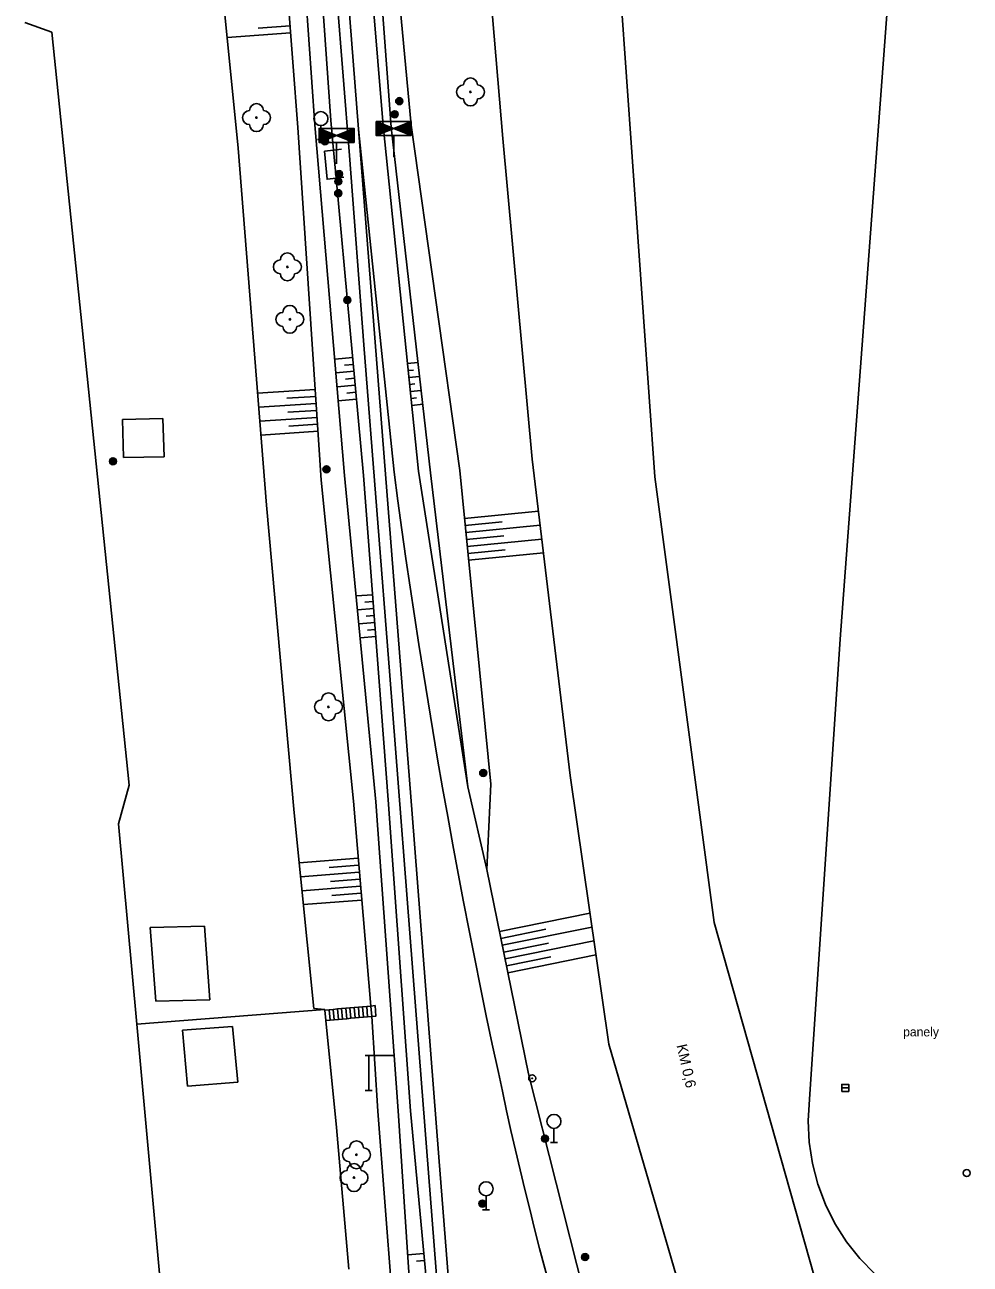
# Model space of a CAD drawing. Extents: x -539244 to -537359, y -1183785 to -1181851.
# Drawn here: x -537696.7 to -537629.1, y -1182688.3 to -1182599.7 of the extents above; entities that cross this region are included whole.
import ezdxf

# ---------------------------------------------------------------- set-up
doc = ezdxf.new("R2010")
doc.units = 0
for name, color, linetype in [('Vrstva 10', 7, 'Continuous'), ('Vrstva 11', 7, 'Continuous'), ('Vrstva 12', 7, 'Continuous'), ('Vrstva 13', 7, 'Continuous'), ('Vrstva 14', 7, 'Continuous'), ('Vrstva 15', 7, 'Continuous'), ('Vrstva 22', 7, 'Continuous'), ('Vrstva 25', 7, 'Continuous'), ('Vrstva 27', 7, 'Continuous'), ('Vrstva 28', 7, 'Continuous'), ('Vrstva 40', 7, 'Continuous'), ('Vrstva 41', 7, 'Continuous'), ('Vrstva 5', 7, 'Continuous'), ('Vrstva 7', 7, 'Continuous')]:
    doc.layers.add(name, color=color, linetype=linetype)

msp = doc.modelspace()

# ---------------------------------------------------------------- linework, layer by layer
at = {"layer": 'Vrstva 10'}
msp.add_lwpolyline([(-537674.028, -1182608.619), (-537674.601, -1182608.686), (-537675.24, -1182608.76), (-537675.062, -1182610.759), (-537674.417, -1182610.678), (-537673.862, -1182610.609)], dxfattribs=at)
at = {"layer": 'Vrstva 11'}
for p, q in [((-537638.37, -1182643.65), (-537630.28, -1182535.02)), ((-537638.37, -1182643.65), (-537640.58, -1182676.55)), ((-537674.921, -1182670.144), (-537674.855, -1182670.889)), ((-537674.622, -1182670.117), (-537674.556, -1182670.863)), ((-537674.324, -1182670.091), (-537674.257, -1182670.837)), ((-537674.025, -1182670.064), (-537673.959, -1182670.81)), ((-537673.726, -1182670.038), (-537673.66, -1182670.784)), ((-537673.427, -1182670.011), (-537673.361, -1182670.757)), ((-537673.128, -1182669.985), (-537673.062, -1182670.731)), ((-537672.829, -1182669.958), (-537672.763, -1182670.704)), ((-537672.531, -1182669.932), (-537672.464, -1182670.678)), ((-537672.232, -1182669.905), (-537672.166, -1182670.651)), ((-537671.933, -1182669.879), (-537671.867, -1182670.625))]:
    msp.add_line(p, q, dxfattribs=at)
for points in [[(-537675.22, -1182670.17), (-537674.921, -1182670.144), (-537674.622, -1182670.117), (-537674.324, -1182670.091), (-537674.025, -1182670.064), (-537673.726, -1182670.038), (-537673.427, -1182670.011), (-537673.128, -1182669.985), (-537672.829, -1182669.958), (-537672.531, -1182669.932), (-537672.232, -1182669.905), (-537671.933, -1182669.879), (-537671.634, -1182669.852), (-537671.568, -1182670.598), (-537671.867, -1182670.625), (-537672.166, -1182670.651), (-537672.464, -1182670.678), (-537672.763, -1182670.704), (-537673.062, -1182670.731), (-537673.361, -1182670.757), (-537673.66, -1182670.784), (-537673.959, -1182670.81), (-537674.257, -1182670.837), (-537674.556, -1182670.863), (-537674.855, -1182670.889), (-537675.143, -1182670.915)], [(-537640.58, -1182676.55), (-537640.668, -1182678.084), (-537640.597, -1182679.62), (-537640.366, -1182681.139), (-537639.978, -1182682.627), (-537639.439, -1182684.066), (-537638.752, -1182685.441), (-537637.927, -1182686.738), (-537636.971, -1182687.941), (-537635.895, -1182689.039), (-537634.711, -1182690.019), (-537633.432, -1182690.871), (-537632.071, -1182691.586), (-537630.643, -1182692.155), (-537629.99, -1182692.36)]]:
    msp.add_lwpolyline(points, dxfattribs=at)
at = {"layer": 'Vrstva 12'}
for p, q in [((-537673.46, -1182609.07), (-537674.43, -1182596.79)), ((-537675.508, -1182606.927), (-537675.508, -1182607.927)), ((-537675.758, -1182607.927), (-537675.258, -1182607.927)), ((-537674.39, -1182608.127), (-537674.39, -1182609.652)), ((-537670.304, -1182607.641), (-537670.304, -1182609.166)), ((-537672.43, -1182622.61), (-537673.46, -1182609.07)), ((-537670.58, -1182646.25), (-537672.43, -1182622.61)), ((-537668.74, -1182669.88), (-537670.58, -1182646.25)), ((-537666.92, -1182693.19), (-537668.74, -1182669.88)), ((-537672.335, -1182673.427), (-537670.335, -1182673.427)), ((-537672.086, -1182673.427), (-537672.086, -1182675.927)), ((-537672.336, -1182675.927), (-537671.836, -1182675.927)), ((-537658.841, -1182678.628), (-537658.841, -1182679.627)), ((-537659.09, -1182679.627), (-537658.592, -1182679.627)), ((-537663.697, -1182683.444), (-537663.697, -1182684.443)), ((-537663.946, -1182684.443), (-537663.448, -1182684.443))]:
    msp.add_line(p, q, dxfattribs=at)
for points in [[(-537671.554, -1182607.641), (-537669.054, -1182607.641), (-537669.054, -1182606.641), (-537671.554, -1182606.641)], [(-537671.554, -1182606.641), (-537671.554, -1182607.641), (-537670.304, -1182607.141)], [(-537669.054, -1182606.641), (-537670.304, -1182607.141), (-537669.054, -1182607.641)], [(-537675.64, -1182608.127), (-537673.14, -1182608.127), (-537673.14, -1182607.127), (-537675.64, -1182607.127)], [(-537675.64, -1182607.127), (-537675.64, -1182608.127), (-537674.39, -1182607.627)], [(-537675.59, -1182607.201), (-537675.59, -1182608.053), (-537674.525, -1182607.627)], [(-537675.54, -1182607.275), (-537675.54, -1182607.979), (-537674.659, -1182607.627)], [(-537675.49, -1182607.349), (-537675.49, -1182607.905), (-537674.794, -1182607.627)], [(-537675.44, -1182607.422), (-537675.44, -1182607.832), (-537674.929, -1182607.627)], [(-537675.39, -1182607.496), (-537675.39, -1182607.758), (-537675.063, -1182607.627)], [(-537673.14, -1182607.127), (-537674.39, -1182607.627), (-537673.14, -1182608.127)], [(-537673.19, -1182607.201), (-537674.255, -1182607.627), (-537673.19, -1182608.053)], [(-537673.24, -1182607.275), (-537674.121, -1182607.627), (-537673.24, -1182607.979)], [(-537673.29, -1182607.349), (-537673.986, -1182607.627), (-537673.29, -1182607.905)], [(-537673.34, -1182607.422), (-537673.851, -1182607.627), (-537673.34, -1182607.832)], [(-537673.39, -1182607.496), (-537673.717, -1182607.627), (-537673.39, -1182607.758)], [(-537671.504, -1182606.715), (-537671.504, -1182607.567), (-537670.439, -1182607.141)], [(-537671.454, -1182606.789), (-537671.454, -1182607.493), (-537670.573, -1182607.141)], [(-537671.404, -1182606.863), (-537671.404, -1182607.419), (-537670.708, -1182607.141)], [(-537671.354, -1182606.936), (-537671.354, -1182607.346), (-537670.843, -1182607.141)], [(-537671.304, -1182607.01), (-537671.304, -1182607.272), (-537670.977, -1182607.141)], [(-537671.254, -1182607.084), (-537671.254, -1182607.198), (-537671.112, -1182607.141)], [(-537669.104, -1182606.715), (-537670.169, -1182607.141), (-537669.104, -1182607.567)], [(-537669.154, -1182606.789), (-537670.035, -1182607.141), (-537669.154, -1182607.493)], [(-537669.204, -1182606.863), (-537669.9, -1182607.141), (-537669.204, -1182607.419)], [(-537669.254, -1182606.936), (-537669.765, -1182607.141), (-537669.254, -1182607.346)], [(-537669.304, -1182607.01), (-537669.631, -1182607.141), (-537669.304, -1182607.272)], [(-537669.354, -1182607.084), (-537669.496, -1182607.141), (-537669.354, -1182607.198)], [(-537675.34, -1182607.57), (-537675.34, -1182607.684), (-537675.198, -1182607.627)], [(-537673.44, -1182607.57), (-537673.582, -1182607.627), (-537673.44, -1182607.684)]]:
    msp.add_lwpolyline(points, close=True, dxfattribs=at)
for centre, radius in [((-537675.508, -1182606.427), 0.5), ((-537660.4, -1182675.049), 0.25), ((-537660.4, -1182675.049), 0.03), ((-537658.841, -1182678.128), 0.5), ((-537663.697, -1182682.944), 0.5)]:
    msp.add_circle(centre, radius, dxfattribs=at)
at = {"layer": 'Vrstva 13'}
for p, q in [((-537675.228, -1182576.108), (-537672.814, -1182607.179)), ((-537670.891, -1182631.86), (-537672.814, -1182607.179)), ((-537672.814, -1182607.179), (-537670.276, -1182631.709)), ((-537668.977, -1182656.139), (-537670.891, -1182631.86)), ((-537667.068, -1182680.693), (-537664.002, -1182719.792))]:
    msp.add_line(p, q, dxfattribs=at)
for points in [[(-537670.276, -1182631.709), (-537670, -1182633.766), (-537669.716, -1182635.822), (-537669.424, -1182637.877), (-537669.125, -1182639.931)], [(-537669.125, -1182639.931), (-537668.817, -1182641.984), (-537668.501, -1182644.035), (-537668.177, -1182646.086), (-537667.846, -1182648.135), (-537667.506, -1182650.182)], [(-537667.506, -1182650.182), (-537667.159, -1182652.229), (-537666.804, -1182654.274), (-537666.441, -1182656.317), (-537666.07, -1182658.36), (-537665.691, -1182660.4)], [(-537667.068, -1182680.693), (-537668.977, -1182656.139)], [(-537665.691, -1182660.4), (-537665.305, -1182662.44), (-537664.91, -1182664.477), (-537664.508, -1182666.514), (-537664.097, -1182668.548), (-537663.679, -1182670.581)], [(-537663.679, -1182670.581), (-537663.254, -1182672.613), (-537662.82, -1182674.643), (-537662.534, -1182675.959)], [(-537662.534, -1182675.959), (-537662.229, -1182677.373), (-537661.915, -1182678.785), (-537661.593, -1182680.196), (-537661.263, -1182681.604), (-537660.925, -1182683.011), (-537660.58, -1182684.416)], [(-537660.58, -1182684.416), (-537660.227, -1182685.819), (-537659.866, -1182687.22), (-537659.497, -1182688.619), (-537659.121, -1182690.016), (-537658.737, -1182691.411), (-537658.345, -1182692.804), (-537657.945, -1182694.195)]]:
    msp.add_lwpolyline(points, dxfattribs=at)
at = {"layer": 'Vrstva 14'}
for p, q in [((-537672.836, -1182575.542), (-537670.476, -1182607.041)), ((-537672.04, -1182575.155), (-537669.054, -1182606.884)), ((-537674.798, -1182606.549), (-537676.964, -1182576.134)), ((-537671.05, -1182606.907), (-537673.624, -1182575.878)), ((-537679.446, -1182576.979), (-537677.162, -1182607.055)), ((-537676.95, -1182592.377), (-537675.936, -1182606.869)), ((-537677.162, -1182607.055), (-537675.482, -1182632.269)), ((-537675.936, -1182606.869), (-537673.81, -1182631.942)), ((-537668.531, -1182631.64), (-537671.05, -1182606.907)), ((-537670.476, -1182607.041), (-537667.673, -1182631.749)), ((-537669.054, -1182606.884), (-537665.581, -1182631.59)), ((-537675.482, -1182632.269), (-537673.166, -1182655.222)), ((-537673.81, -1182631.942), (-537671.59, -1182655.287)), ((-537670.69, -1182655.139), (-537672.452, -1182631.938)), ((-537664.992, -1182654.214), (-537668.531, -1182631.64)), ((-537667.673, -1182631.749), (-537664.992, -1182654.214)), ((-537665.581, -1182631.59), (-537663.365, -1182654.012)), ((-537663.634, -1182660.121), (-537664.992, -1182654.214)), ((-537663.365, -1182654.012), (-537663.634, -1182660.121)), ((-537673.166, -1182655.222), (-537671.933, -1182669.879)), ((-537671.59, -1182655.287), (-537669.985, -1182677.373)), ((-537669.107, -1182677.372), (-537670.69, -1182655.139)), ((-537660.669, -1182674.736), (-537663.634, -1182660.121)), ((-537671.867, -1182670.625), (-537671.43, -1182677.39)), ((-537654.342, -1182699.666), (-537660.669, -1182674.736)), ((-537671.43, -1182677.39), (-537669.383, -1182704.245)), ((-537669.985, -1182677.373), (-537668.182, -1182704.315)), ((-537666.613, -1182703.875), (-537669.107, -1182677.372))]:
    msp.add_line(p, q, dxfattribs=at)
msp.add_lwpolyline([(-537672.452, -1182631.938), (-537674.417, -1182610.678), (-537674.601, -1182608.686), (-537674.798, -1182606.549)], dxfattribs=at)
at = {"layer": 'Vrstva 15'}
for p, q in [((-537677.676, -1182600.292), (-537682.206, -1182600.636)), ((-537677.714, -1182599.793), (-537679.986, -1182599.966)), ((-537673.232, -1182623.5), (-537674.516, -1182623.619)), ((-537673.186, -1182623.998), (-537673.83, -1182624.057)), ((-537669.314, -1182623.946), (-537668.568, -1182623.869)), ((-537669.264, -1182624.443), (-537668.888, -1182624.405)), ((-537673.14, -1182624.496), (-537674.432, -1182624.615)), ((-537673.094, -1182624.993), (-537673.742, -1182625.053)), ((-537669.214, -1182624.94), (-537668.454, -1182624.863)), ((-537675.914, -1182625.79), (-537680.032, -1182626.065)), ((-537673.048, -1182625.491), (-537674.348, -1182625.611)), ((-537673.002, -1182625.989), (-537673.654, -1182626.049)), ((-537669.162, -1182625.438), (-537668.78, -1182625.399)), ((-537669.112, -1182625.935), (-537668.342, -1182625.857)), ((-537675.848, -1182626.788), (-537679.954, -1182627.062)), ((-537675.88, -1182626.289), (-537677.938, -1182626.426)), ((-537672.956, -1182626.487), (-537674.264, -1182626.608)), ((-537669.062, -1182626.433), (-537668.674, -1182626.393)), ((-537669.01, -1182626.93), (-537668.23, -1182626.851)), ((-537675.782, -1182627.786), (-537679.876, -1182628.059)), ((-537675.814, -1182627.287), (-537677.864, -1182627.424)), ((-537675.714, -1182628.784), (-537679.796, -1182629.056)), ((-537675.748, -1182628.285), (-537677.792, -1182628.421)), ((-537665.242, -1182635.025), (-537659.948, -1182634.502)), ((-537665.192, -1182635.522), (-537662.542, -1182635.26)), ((-537665.144, -1182636.02), (-537659.83, -1182635.495)), ((-537665.094, -1182636.517), (-537662.432, -1182636.254)), ((-537665.046, -1182637.015), (-537659.712, -1182636.488)), ((-537664.996, -1182637.512), (-537662.324, -1182637.248)), ((-537664.946, -1182638.01), (-537659.594, -1182637.481)), ((-537671.804, -1182640.468), (-537672.992, -1182640.558)), ((-537671.766, -1182640.966), (-537672.356, -1182641.011)), ((-537671.728, -1182641.465), (-537672.896, -1182641.553)), ((-537671.69, -1182641.963), (-537672.27, -1182642.007)), ((-537671.652, -1182642.462), (-537672.802, -1182642.549)), ((-537671.616, -1182642.96), (-537672.184, -1182643.004)), ((-537671.578, -1182643.459), (-537672.708, -1182643.545)), ((-537672.846, -1182659.315), (-537677.054, -1182659.644)), ((-537672.808, -1182659.813), (-537674.906, -1182659.978)), ((-537672.768, -1182660.312), (-537676.956, -1182660.64)), ((-537672.69, -1182661.309), (-537676.856, -1182661.635)), ((-537672.73, -1182660.81), (-537674.818, -1182660.974)), ((-537672.612, -1182662.306), (-537676.758, -1182662.63)), ((-537672.65, -1182661.807), (-537674.728, -1182661.97)), ((-537662.734, -1182664.556), (-537656.268, -1182663.245)), ((-537662.536, -1182665.536), (-537656.126, -1182664.236)), ((-537662.634, -1182665.046), (-537659.416, -1182664.393)), ((-537662.436, -1182666.026), (-537659.244, -1182665.379)), ((-537662.336, -1182666.516), (-537655.982, -1182665.227)), ((-537662.238, -1182667.006), (-537659.074, -1182666.365)), ((-537662.138, -1182667.496), (-537655.838, -1182666.219)), ((-537668.148, -1182687.567), (-537669.296, -1182687.675)), ((-537668.102, -1182688.065), (-537668.682, -1182688.12))]:
    msp.add_line(p, q, dxfattribs=at)
at = {"layer": 'Vrstva 22'}
for centre in [(-537664.812, -1182604.52), (-537680.116, -1182606.354), (-537677.904, -1182617.026), (-537677.726, -1182620.779), (-537674.965, -1182648.487), (-537672.963, -1182680.518), (-537673.14, -1182682.15)]:
    msp.add_circle(centre, 0.05, dxfattribs=at)
for centre, start, end in [((-537665.312, -1182604.52), 90, 270), ((-537664.812, -1182604.02), 0, 180), ((-537664.312, -1182604.52), 270, 90), ((-537680.116, -1182605.854), 0, 180), ((-537664.812, -1182605.02), 180, 0), ((-537680.616, -1182606.354), 90, 270), ((-537679.616, -1182606.354), 270, 90), ((-537680.116, -1182606.854), 180, 0), ((-537677.904, -1182616.526), 0, 180), ((-537678.404, -1182617.026), 90, 270), ((-537677.404, -1182617.026), 270, 90), ((-537677.904, -1182617.526), 180, 0), ((-537677.726, -1182620.279), 0, 180), ((-537678.226, -1182620.779), 90, 270), ((-537677.226, -1182620.779), 270, 90), ((-537677.726, -1182621.279), 180, 0), ((-537675.465, -1182648.487), 90, 270), ((-537674.965, -1182647.987), 0, 180), ((-537674.465, -1182648.487), 270, 90), ((-537674.965, -1182648.987), 180, 0), ((-537673.463, -1182680.518), 90, 270), ((-537672.963, -1182680.018), 0, 180), ((-537672.463, -1182680.518), 270, 90), ((-537672.963, -1182681.018), 180, 0), ((-537673.64, -1182682.15), 90, 270), ((-537673.14, -1182681.65), 0, 180), ((-537672.64, -1182682.15), 270, 90), ((-537673.14, -1182682.65), 180, 0)]:
    msp.add_arc(centre, 0.5, start, end, dxfattribs=at)
at = {"layer": 'Vrstva 25'}
for centre, radius in [((-537669.908, -1182605.176), 0.25), ((-537669.908, -1182605.176), 0.2), ((-537669.908, -1182605.176), 0.15), ((-537669.908, -1182605.176), 0.1), ((-537669.908, -1182605.176), 0.05), ((-537670.23, -1182606.114), 0.25), ((-537670.23, -1182606.114), 0.2), ((-537670.23, -1182606.114), 0.15), ((-537670.23, -1182606.114), 0.1), ((-537670.23, -1182606.114), 0.05), ((-537675.224, -1182608.045), 0.25), ((-537675.224, -1182608.045), 0.2), ((-537675.224, -1182608.045), 0.15), ((-537675.224, -1182608.045), 0.1), ((-537675.224, -1182608.045), 0.05), ((-537674.208, -1182610.387), 0.25), ((-537674.208, -1182610.387), 0.2), ((-537674.26, -1182610.914), 0.25), ((-537674.26, -1182610.914), 0.2), ((-537674.26, -1182610.914), 0.15), ((-537674.26, -1182610.914), 0.1), ((-537674.208, -1182610.387), 0.15), ((-537674.26, -1182610.914), 0.05), ((-537674.208, -1182610.387), 0.1), ((-537674.208, -1182610.387), 0.05), ((-537674.27, -1182611.76), 0.25), ((-537674.27, -1182611.76), 0.2), ((-537674.27, -1182611.76), 0.15), ((-537674.27, -1182611.76), 0.1), ((-537674.27, -1182611.76), 0.05), ((-537673.618, -1182619.401), 0.25), ((-537673.618, -1182619.401), 0.2), ((-537673.618, -1182619.401), 0.15), ((-537673.618, -1182619.401), 0.1), ((-537673.618, -1182619.401), 0.05), ((-537690.38, -1182630.93), 0.25), ((-537690.38, -1182630.93), 0.2), ((-537690.38, -1182630.93), 0.15), ((-537690.38, -1182630.93), 0.1), ((-537690.38, -1182630.93), 0.05), ((-537675.108, -1182631.497), 0.25), ((-537675.108, -1182631.497), 0.2), ((-537675.108, -1182631.497), 0.15), ((-537675.108, -1182631.497), 0.1), ((-537675.108, -1182631.497), 0.05), ((-537663.902, -1182653.21), 0.25), ((-537663.902, -1182653.21), 0.2), ((-537663.902, -1182653.21), 0.15), ((-537663.902, -1182653.21), 0.1), ((-537663.902, -1182653.21), 0.05), ((-537659.476, -1182679.364), 0.25), ((-537659.476, -1182679.364), 0.2), ((-537659.476, -1182679.364), 0.15), ((-537659.476, -1182679.364), 0.1), ((-537659.476, -1182679.364), 0.05), ((-537663.962, -1182684.009), 0.25), ((-537663.962, -1182684.009), 0.2), ((-537663.962, -1182684.009), 0.15), ((-537663.962, -1182684.009), 0.1), ((-537663.962, -1182684.009), 0.05), ((-537656.615, -1182687.831), 0.25), ((-537656.615, -1182687.831), 0.2), ((-537656.615, -1182687.831), 0.15), ((-537656.615, -1182687.831), 0.1), ((-537656.615, -1182687.831), 0.05)]:
    msp.add_circle(centre, radius, dxfattribs=at)
at = {"layer": 'Vrstva 27'}
msp.add_line((-537638.27, -1182675.73), (-537637.77, -1182675.73), dxfattribs=at)
msp.add_lwpolyline([(-537638.27, -1182675.98), (-537637.77, -1182675.98), (-537637.77, -1182675.48), (-537638.27, -1182675.48)], close=True, dxfattribs=at)
at = {"layer": 'Vrstva 28'}
msp.add_circle((-537629.33, -1182681.82), 0.25, dxfattribs=at)
at = {"layer": 'Vrstva 5'}
for p, q in [((-537689.7, -1182627.93), (-537686.8, -1182627.88)), ((-537689.62, -1182630.66), (-537689.7, -1182627.93)), ((-537686.8, -1182627.88), (-537686.72, -1182630.61)), ((-537686.72, -1182630.61), (-537689.62, -1182630.66)), ((-537683.83, -1182664.16), (-537687.71, -1182664.26)), ((-537687.71, -1182664.26), (-537687.32, -1182669.54)), ((-537683.44, -1182669.44), (-537683.83, -1182664.16)), ((-537687.32, -1182669.54), (-537683.44, -1182669.44)), ((-537685.407, -1182671.618), (-537681.833, -1182671.339)), ((-537681.447, -1182675.322), (-537681.833, -1182671.339)), ((-537685.048, -1182675.603), (-537685.407, -1182671.618)), ((-537681.447, -1182675.322), (-537685.048, -1182675.603))]:
    msp.add_line(p, q, dxfattribs=at)
at = {"layer": 'Vrstva 7'}
for p, q in [((-537665.202, -1182575.685), (-537662.508, -1182607.848)), ((-537651.63, -1182632.05), (-537655.03, -1182584.09)), ((-537694.75, -1182600.25), (-537696.68, -1182599.56)), ((-537689.21, -1182654.08), (-537694.75, -1182600.25)), ((-537662.508, -1182607.848), (-537660.394, -1182630.773)), ((-537679.4, -1182634.066), (-537681.422, -1182608.533)), ((-537660.394, -1182630.773), (-537657.693, -1182653.389)), ((-537647.39, -1182663.91), (-537651.63, -1182632.05)), ((-537677.41, -1182656.065), (-537679.4, -1182634.066)), ((-537657.693, -1182653.389), (-537654.915, -1182672.605)), ((-537689.98, -1182656.86), (-537689.21, -1182654.08)), ((-537676.019, -1182670.05), (-537677.41, -1182656.065)), ((-537688.66, -1182671.17), (-537689.98, -1182656.86)), ((-537638.99, -1182693.59), (-537647.39, -1182663.91)), ((-537688.66, -1182671.17), (-537675.219, -1182670.12)), ((-537675.219, -1182670.12), (-537676.019, -1182670.05)), ((-537686.96, -1182690.06), (-537688.66, -1182671.17)), ((-537654.915, -1182672.605), (-537647.774, -1182697.155)), ((-537673.506, -1182688.684), (-537674.402, -1182678.558))]:
    msp.add_line(p, q, dxfattribs=at)
for points in [[(-537681.422, -1182608.533), (-537684.487, -1182577.7), (-537684.654, -1182576.023)], [(-537674.402, -1182678.558), (-537675.143, -1182670.915), (-537675.22, -1182670.17), (-537675.219, -1182670.12)]]:
    msp.add_lwpolyline(points, dxfattribs=at)

# ---------------------------------------------------------------- texts
at = {"layer": 'Vrstva 40'}
msp.add_text('panely', height=0.65, dxfattribs=at).set_placement((-537633.877, -1182672.051))
at = {"layer": 'Vrstva 41'}
msp.add_text('KM 0,6', height=0.75, rotation=282.6, dxfattribs=at).set_placement((-537650.082, -1182672.694))

doc.saveas('drawing.dxf')
